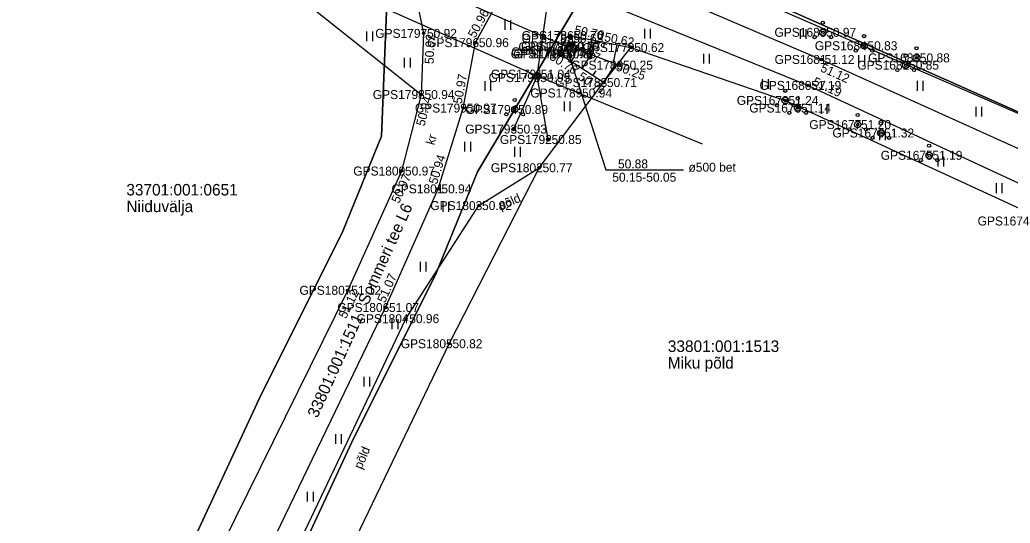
# Model space of a CAD drawing. Extents: x 551623 to 559850, y 6561220 to 6567135.
# Drawn here: x 556170.6 to 556248, y 6565252.6 to 6565291.9 of the extents above; entities that cross this region are included whole.
import ezdxf

# ---------------------------------------------------------------- set-up
doc = ezdxf.new("R2010")
doc.units = 0
for name, color, linetype in [('HALJASTUS', 7, 'Continuous'), ('KORGUS-EH2000', 7, 'Continuous'), ('KPOHULIIN', 7, 'Continuous'), ('MOOTKORG-EH2000', 7, 'Continuous'), ('MOOTMPUNKT', 7, 'Continuous'), ('MOOTNR', 7, 'Continuous'), ('MOOTPIIR', 7, 'Continuous'), ('PIIR', 7, 'Continuous'), ('POST', 7, 'Continuous'), ('PUU', 7, 'Continuous'), ('RELJEEF', 7, 'Continuous'), ('TEE', 7, 'Continuous'), ('TRUUP', 7, 'Continuous')]:
    doc.layers.add(name, color=color, linetype=linetype)

msp = doc.modelspace()

# ---------------------------------------------------------------- linework, layer by layer
at = {"layer": 'HALJASTUS'}
for p, q in [((556208.486, 6565291.875), (556208.486, 6565291.114)), ((556208.941, 6565291.875), (556208.941, 6565291.114)), ((556219.401, 6565291.212), (556219.401, 6565290.451)), ((556219.856, 6565291.212), (556219.856, 6565290.451)), ((556231.555, 6565291.179), (556231.555, 6565290.418)), ((556232.01, 6565291.179), (556232.01, 6565290.418)), ((556197.687, 6565291.008), (556197.687, 6565290.247)), ((556198.142, 6565291.008), (556198.142, 6565290.247)), ((556210.597, 6565290.037), (556210.597, 6565289.276)), ((556211.052, 6565290.037), (556211.052, 6565289.276)), ((556200.633, 6565288.941), (556200.633, 6565288.18)), ((556201.088, 6565288.941), (556201.088, 6565288.18)), ((556223.998, 6565289.247), (556223.998, 6565288.485)), ((556224.453, 6565289.247), (556224.453, 6565288.485)), ((556236.127, 6565289.155), (556236.127, 6565288.394)), ((556236.582, 6565289.155), (556236.582, 6565288.394)), ((556228.596, 6565287.281), (556228.596, 6565286.52)), ((556229.051, 6565287.281), (556229.051, 6565286.52)), ((556206.916, 6565287.128), (556206.916, 6565286.367)), ((556207.371, 6565287.128), (556207.371, 6565286.367)), ((556240.699, 6565287.131), (556240.699, 6565286.37)), ((556241.154, 6565287.131), (556241.154, 6565286.37)), ((556213.116, 6565285.534), (556213.116, 6565284.772)), ((556213.571, 6565285.534), (556213.571, 6565284.772)), ((556233.193, 6565285.315), (556233.193, 6565284.554)), ((556233.648, 6565285.315), (556233.648, 6565284.554)), ((556245.271, 6565285.108), (556245.271, 6565284.347)), ((556245.726, 6565285.108), (556245.726, 6565284.347)), ((556237.753, 6565283.265), (556237.753, 6565282.504)), ((556238.208, 6565283.265), (556238.208, 6565282.504)), ((556205.345, 6565282.381), (556205.345, 6565281.62)), ((556205.8, 6565282.381), (556205.8, 6565281.62)), ((556209.235, 6565281.98), (556209.235, 6565281.219)), ((556209.69, 6565281.98), (556209.69, 6565281.219)), ((556242.308, 6565281.203), (556242.308, 6565280.442)), ((556242.763, 6565281.203), (556242.763, 6565280.442)), ((556246.863, 6565279.14), (556246.863, 6565278.379)), ((556247.318, 6565279.14), (556247.318, 6565278.379)), ((556203.638, 6565277.683), (556203.638, 6565276.921)), ((556204.093, 6565277.683), (556204.093, 6565276.921)), ((556201.874, 6565273.005), (556201.874, 6565272.244)), ((556202.329, 6565273.005), (556202.329, 6565272.244)), ((556199.669, 6565268.518), (556199.669, 6565267.756)), ((556200.124, 6565268.518), (556200.124, 6565267.756)), ((556197.464, 6565264.03), (556197.464, 6565263.269)), ((556197.919, 6565264.03), (556197.919, 6565263.269)), ((556195.259, 6565259.543), (556195.259, 6565258.781)), ((556195.714, 6565259.543), (556195.714, 6565258.781)), ((556193.054, 6565255.055), (556193.054, 6565254.294)), ((556193.509, 6565255.055), (556193.509, 6565254.294))]:
    msp.add_line(p, q, dxfattribs=at)
msp.add_lwpolyline([(556185.616, 6565226.054), (556184.861, 6565227.722), (556184.017, 6565231.735), (556184.303, 6565235.544), (556190.088, 6565246.126), (556200.763, 6565268.567), (556206.451, 6565277.4), (556211.176, 6565280.356)], dxfattribs=at)
at = {"layer": 'KORGUS-EH2000'}
for centre in [(556202.147, 6565290.849), (556213.592, 6565290.678), (556206.201, 6565290.125), (556213.406, 6565289.876), (556218.339, 6565289.743), (556236.556, 6565289.885), (556212.734, 6565289.245), (556233.204, 6565288.814), (556217.456, 6565288.37), (556216.206, 6565287.008), (556232.166, 6565286.787), (556201.956, 6565286.07), (556205.245, 6565285.017), (556209.263, 6565284.901), (556231.363, 6565285.019), (556211.176, 6565280.356), (556200.431, 6565280.098), (556203.276, 6565278.708), (556206.451, 6565277.4), (556196.227, 6565270.783), (556199.182, 6565269.439), (556200.763, 6565268.567), (556204.14, 6565266.613)]:
    msp.add_circle(centre, 0.1, dxfattribs=at)
at = {"layer": 'KPOHULIIN'}
for points in [[(555766.29, 6565358.132), (555774.476, 6565357.809), (555774.476, 6565357.809), (555822.758, 6565358.143), (555870.36, 6565358.416), (555918.911, 6565358.624), (555918.911, 6565358.624), (555966.511, 6565359.063), (556012.012, 6565359.614), (556063.102, 6565345.172), (556063.102, 6565345.172), (556112.628, 6565331.115), (556160.567, 6565309.951), (556211.02, 6565287.529)], [(556211.02, 6565287.529), (556214.852, 6565314.072)], [(556211.02, 6565287.529), (556223.901, 6565282.219)]]:
    msp.add_lwpolyline(points, dxfattribs=at)
at = {"layer": 'MOOTMPUNKT'}
for centre in [(556202.147, 6565290.849), (556213.579, 6565290.462), (556213.592, 6565290.678), (556233.334, 6565290.933), (556206.201, 6565290.125), (556213.335, 6565289.804), (556213.406, 6565289.876), (556218.339, 6565289.743), (556236.556, 6565289.885), (556212.734, 6565289.245), (556212.777, 6565289.407), (556213.006, 6565289.249), (556233.204, 6565288.814), (556240.648, 6565288.936), (556217.456, 6565288.37), (556239.806, 6565288.367), (556210.999, 6565287.394), (556211.041, 6565287.665), (556216.206, 6565287.008), (556232.166, 6565286.787), (556201.956, 6565286.07), (556214.263, 6565286.192), (556205.245, 6565285.017), (556209.263, 6565284.901), (556230.388, 6565285.614), (556231.363, 6565285.019), (556209.173, 6565283.375), (556236.055, 6565283.726), (556211.882, 6565282.557), (556237.86, 6565283.069), (556241.634, 6565281.327), (556211.176, 6565280.356), (556200.431, 6565280.098), (556203.276, 6565278.708), (556206.451, 6565277.4), (556196.227, 6565270.783), (556199.182, 6565269.439), (556200.763, 6565268.567), (556204.14, 6565266.613)]:
    msp.add_circle(centre, 0.1, dxfattribs=at)
at = {"layer": 'MOOTPIIR'}
for points in [[(556038.736, 6565344.782), (556063.163, 6565343.594), (556086.721, 6565336.994), (556111.614, 6565326.991), (556127.814, 6565320.014), (556144.527, 6565313.178), (556160.096, 6565306.424), (556180.241, 6565298.772), (556192.704, 6565293.427), (556201.956, 6565286.07), (556200.431, 6565280.098), (556196.227, 6565270.783), (556185.467, 6565248.994)], [(556319.439, 6565253.295), (556278.301, 6565271.261), (556258.766, 6565280.179), (556222.735, 6565295.867), (556225.084, 6565299.935), (556245.706, 6565305.674), (556269.066, 6565311.081), (556283.768, 6565312.214), (556299.17, 6565314.853), (556317.928, 6565317.026)], [(556193.422, 6565244.254), (556204.14, 6565266.613), (556211.176, 6565280.356), (556216.206, 6565287.008), (556218.339, 6565289.743), (556230.388, 6565285.614), (556255.671, 6565273.981), (556293.314, 6565257.455), (556317.811, 6565246.714)]]:
    msp.add_lwpolyline(points, dxfattribs=at)
at = {"layer": 'PIIR'}
for points in [[(556217.39, 6565298.59), (556213.87, 6565303.19), (556229.81, 6565311.25), (556335.44, 6565331.24), (556350.73, 6565342.07), (556507.54, 6565334), (556519.21, 6565368.05), (556548.5, 6565368.1), (556612.15, 6565380.04), (556615.14, 6565380.2), (556613.56, 6565366.23), (556611.32, 6565356.67), (556591.74, 6565273.2), (556570.09, 6565180.67), (556561.87, 6565145.74), (556557.67, 6565147.61), (556393.49, 6565220.36)], [(555766.77, 6565362.31), (555785.15, 6565359.9), (555792.17, 6565359.86), (555889.86, 6565359.34), (555986.85, 6565360.88), (556065.95, 6565349.3), (556122.95, 6565328.71), (556199.38, 6565295.85), (556198.85, 6565282.81), (556195.83, 6565275.41), (556189.32, 6565262.35), (556176.88, 6565235.57), (556133.25, 6565139.15), (556097.67, 6565060.64), (555982.17, 6564796.57), (555965.54, 6564731.83), (555935.2, 6564801.96), (555871.92, 6565015.39), (555870.22, 6565021.13), (555867.36, 6565030.76)], [(556198.85, 6565282.81), (556199.38, 6565295.85), (556217.39, 6565298.59), (556206.35, 6565280.04), (556203.12, 6565272.11), (556196.52, 6565258.88), (556184.08, 6565232.1), (556140.52, 6565135.89), (556105.05, 6565057.69), (556097.67, 6565060.64), (556133.25, 6565139.15), (556176.88, 6565235.57), (556189.32, 6565262.35), (556195.83, 6565275.41)], [(556206.35, 6565280.04), (556217.39, 6565298.59), (556393.49, 6565220.36), (556274.8, 6564990.28), (556228.34, 6565008.72), (556105.05, 6565057.69), (556140.52, 6565135.89), (556229.38, 6565104.35), (556274.08, 6565194.99), (556184.08, 6565232.1), (556196.52, 6565258.88), (556203.12, 6565272.11)]]:
    msp.add_lwpolyline(points, close=True, dxfattribs=at)
at = {"layer": 'POST'}
msp.add_lwpolyline([(556211.882, 6565282.557), (556211.02, 6565287.529), (556209.173, 6565283.375)], dxfattribs=at)
for centre, radius in [((556211.02, 6565287.529), 0.25), ((556209.173, 6565283.375), 0.125), ((556209.173, 6565283.375), 0.105), ((556209.173, 6565283.375), 0.0851), ((556209.173, 6565283.375), 0.0651), ((556209.173, 6565283.375), 0.0451), ((556209.173, 6565283.375), 0.0251), ((556209.173, 6565283.375), 0.00511), ((556211.882, 6565282.557), 0.125), ((556211.882, 6565282.557), 0.105), ((556211.882, 6565282.557), 0.0851), ((556211.882, 6565282.557), 0.0651), ((556211.882, 6565282.557), 0.0451), ((556211.882, 6565282.557), 0.0251), ((556211.882, 6565282.557), 0.00511)]:
    msp.add_circle(centre, radius, dxfattribs=at)
at = {"layer": 'PUU'}
for centre, radius in [((556233.334, 6565290.933), 0.25), ((556233.334, 6565291.683), 0.125), ((556232.684, 6565290.558), 0.125), ((556233.984, 6565290.558), 0.125), ((556236.556, 6565290.635), 0.125), ((556235.906, 6565289.51), 0.125), ((556236.556, 6565289.885), 0.25), ((556237.206, 6565289.51), 0.125), ((556240.648, 6565289.686), 0.125), ((556239.806, 6565289.117), 0.125), ((556240.648, 6565288.936), 0.25), ((556239.156, 6565287.992), 0.125), ((556239.806, 6565288.367), 0.25), ((556239.998, 6565288.561), 0.125), ((556240.456, 6565287.992), 0.125), ((556241.298, 6565288.561), 0.125), ((556209.263, 6565285.651), 0.125), ((556230.388, 6565285.614), 0.25), ((556230.388, 6565286.364), 0.125), ((556231.363, 6565285.769), 0.125), ((556209.263, 6565284.901), 0.25), ((556229.738, 6565285.239), 0.125), ((556231.038, 6565285.239), 0.125), ((556231.363, 6565285.019), 0.25), ((556208.613, 6565284.526), 0.125), ((556209.913, 6565284.526), 0.125), ((556230.713, 6565284.644), 0.125), ((556232.013, 6565284.644), 0.125), ((556236.055, 6565284.476), 0.125), ((556235.405, 6565283.351), 0.125), ((556236.055, 6565283.726), 0.25), ((556236.705, 6565283.351), 0.125), ((556237.86, 6565283.819), 0.125), ((556237.21, 6565282.694), 0.125), ((556237.86, 6565283.069), 0.25), ((556238.51, 6565282.694), 0.125), ((556241.634, 6565282.077), 0.125), ((556241.634, 6565281.327), 0.25), ((556240.984, 6565280.952), 0.125), ((556242.284, 6565280.952), 0.125)]:
    msp.add_circle(centre, radius, dxfattribs=at)
at = {"layer": 'RELJEEF'}
for p, q in [((556214.3, 6565290.538), (556214.245, 6565290.26)), ((556213.406, 6565289.876), (556217.456, 6565288.37)), ((556213.466, 6565290.223), (556213.629, 6565289.793)), ((556215.281, 6565290.345), (556215.067, 6565289.259)), ((556216.262, 6565290.152), (556216.188, 6565289.778)), ((556217.243, 6565289.959), (556216.966, 6565288.552)), ((556213.684, 6565288.633), (556213.862, 6565288.909)), ((556214.525, 6565288.091), (556215.237, 6565289.195)), ((556216.206, 6565287.008), (556217.156, 6565288.481)), ((556215.366, 6565287.549), (556215.615, 6565287.936))]:
    msp.add_line(p, q, dxfattribs=at)
for points in [[(556213.331, 6565290.579), (556213.592, 6565290.678), (556218.339, 6565289.743)], [(556216.206, 6565287.008), (556212.734, 6565289.245), (556212.758, 6565289.366)]]:
    msp.add_lwpolyline(points, dxfattribs=at)
at = {"layer": 'TEE'}
for points in [[(556175.15, 6565203.291), (556172.371, 6565205.166), (556170.617, 6565207.184), (556180.061, 6565228.987), (556188.487, 6565247.314), (556199.182, 6565269.439), (556203.276, 6565278.708), (556205.245, 6565285.017), (556206.201, 6565290.125), (556208.027, 6565293.465), (556209.59, 6565295.964), (556212.519, 6565297.656), (556212.957, 6565298.286), (556224.759, 6565303.642), (556234.832, 6565306.956), (556244.933, 6565309.73), (556267.841, 6565315.013), (556286.927, 6565318.955), (556298.088, 6565320.723), (556317.752, 6565323.201)], [(556191.934, 6565304.799), (556195.824, 6565302.446), (556199.226, 6565298.894), (556201.308, 6565294.913), (556202.147, 6565290.849), (556201.956, 6565286.07), (556200.431, 6565280.098), (556196.227, 6565270.783), (556185.467, 6565248.994), (556177.071, 6565230.477), (556167.538, 6565208.796), (556163.901, 6565200.838)], [(556212.519, 6565297.656), (556233.204, 6565288.814), (556257.431, 6565277.885), (556277.379, 6565268.878), (556295.258, 6565260.972), (556307.223, 6565255.623), (556319.32, 6565250.223), (556331.627, 6565244.871), (556340.735, 6565240.974), (556360.587, 6565232.345), (556381.381, 6565222.917), (556405.852, 6565212.41), (556418.096, 6565207.028), (556442.438, 6565196.365)], [(556563.777, 6565138.667), (556560.868, 6565140.849), (556553.174, 6565143.6), (556545.589, 6565147.013), (556535.182, 6565151.57), (556522.842, 6565156.959), (556502.184, 6565166.778), (556486.192, 6565174.091), (556471.011, 6565180.892), (556450.062, 6565190.454), (556440.995, 6565194.267), (556416.948, 6565204.811), (556405, 6565210.263), (556380.262, 6565220.954), (556359.747, 6565229.991), (556339.784, 6565238.7), (556330.661, 6565242.666), (556318.495, 6565248.069), (556305.998, 6565253.52), (556294.082, 6565258.94), (556276.195, 6565266.757), (556256.289, 6565275.582), (556232.166, 6565286.787), (556209.59, 6565295.964)]]:
    msp.add_lwpolyline(points, dxfattribs=at)
at = {"layer": 'TRUUP'}
for p, q in [((556198.955, 6565296.142), (556213.28, 6565289.828)), ((556213.913, 6565290.15), (556213.188, 6565289.869)), ((556213.188, 6565289.869), (556213.469, 6565289.143)), ((556213.5, 6565289.837), (556213.188, 6565289.868)), ((556213.449, 6565289.817), (556213.198, 6565289.841)), ((556213.397, 6565289.797), (556213.208, 6565289.815)), ((556213.377, 6565289.774), (556213.218, 6565289.789)), ((556213.387, 6565289.748), (556213.229, 6565289.763)), ((556213.552, 6565289.857), (556213.237, 6565289.888)), ((556213.397, 6565289.722), (556213.239, 6565289.737)), ((556213.407, 6565289.696), (556213.249, 6565289.711)), ((556213.418, 6565289.669), (556213.259, 6565289.685)), ((556213.428, 6565289.643), (556213.269, 6565289.659)), ((556213.438, 6565289.617), (556213.279, 6565289.633)), ((556213.939, 6565290.084), (556213.28, 6565289.828)), ((556213.28, 6565289.828), (556213.536, 6565289.169)), ((556213.604, 6565289.877), (556213.289, 6565289.908)), ((556213.448, 6565289.591), (556213.289, 6565289.607)), ((556213.656, 6565289.898), (556213.341, 6565289.928)), ((556213.965, 6565290.017), (556213.372, 6565289.787)), ((556213.372, 6565289.787), (556213.602, 6565289.195)), ((556213.708, 6565289.918), (556213.393, 6565289.948)), ((556213.759, 6565289.938), (556213.445, 6565289.968)), ((556213.811, 6565289.958), (556213.496, 6565289.988)), ((556213.863, 6565289.978), (556213.548, 6565290.008)), ((556213.915, 6565289.998), (556213.6, 6565290.029)), ((556213.964, 6565290.018), (556213.652, 6565290.049)), ((556213.954, 6565290.044), (556213.703, 6565290.069)), ((556213.944, 6565290.071), (556213.755, 6565290.089)), ((556213.934, 6565290.097), (556213.807, 6565290.109)), ((556213.924, 6565290.123), (556213.859, 6565290.129)), ((556213.965, 6565290.017), (556213.913, 6565290.15)), ((556213.458, 6565289.565), (556213.299, 6565289.58)), ((556213.468, 6565289.539), (556213.31, 6565289.554)), ((556213.478, 6565289.513), (556213.32, 6565289.528)), ((556213.489, 6565289.487), (556213.33, 6565289.502)), ((556213.499, 6565289.461), (556213.34, 6565289.476)), ((556213.509, 6565289.435), (556213.35, 6565289.45)), ((556213.519, 6565289.408), (556213.36, 6565289.424)), ((556213.529, 6565289.382), (556213.37, 6565289.398)), ((556213.539, 6565289.356), (556213.381, 6565289.372)), ((556213.549, 6565289.33), (556213.391, 6565289.346)), ((556213.559, 6565289.304), (556213.401, 6565289.319)), ((556213.57, 6565289.278), (556213.411, 6565289.293)), ((556213.58, 6565289.252), (556213.421, 6565289.267)), ((556213.59, 6565289.226), (556213.431, 6565289.241)), ((556213.6, 6565289.2), (556213.441, 6565289.215)), ((556213.56, 6565289.178), (556213.451, 6565289.189)), ((556213.509, 6565289.158), (556213.462, 6565289.163)), ((556213.602, 6565289.195), (556213.469, 6565289.143))]:
    msp.add_line(p, q, dxfattribs=at)
msp.add_lwpolyline([(556213.579, 6565290.462), (556213.006, 6565289.249), (556212.758, 6565289.366), (556213.331, 6565290.579)], close=True, dxfattribs=at)
msp.add_lwpolyline([(556213.28, 6565289.828), (556216.392, 6565280.187), (556222.45, 6565280.187)], dxfattribs=at)

# ---------------------------------------------------------------- texts
at = {"layer": 'HALJASTUS'}
for rotation, p in [(23.43846, (556208.18, 6565277.027)), (67.21617, (556197.307, 6565256.764))]:
    msp.add_text('põld', height=0.7, rotation=rotation, dxfattribs=at).set_placement(p)
at = {"layer": 'KORGUS-EH2000'}
for s, rotation, p in [(' 50.96', 61.32985, (556206.047, 6565290.209)), (' 50.70', 348.85656, (556213.626, 6565290.85)), (' 50.92', 87.70877, (556202.917, 6565288.186)), (' 50.62', 348.85656, (556215.962, 6565290.298)), (' 50.37', 339.59668, (556213.345, 6565289.48)), (' 50.76', 327.20469, (556211.697, 6565289.013)), (' 50.25', 339.59668, (556216.878, 6565288.078)), (' 51.12', 335.71941, (556232.844, 6565288.017)), (' 50.97', 79.40601, (556205.073, 6565285.049)), (' 50.71', 327.20469, (556213.934, 6565287.44)), (' 51.19', 335.08654, (556232.239, 6565286.946)), (' 50.94', 75.67542, (556202.151, 6565283.304)), (' 50.94', 72.66764, (556203.109, 6565278.76)), (' 50.97', 65.70653, (556200.116, 6565277.283)), (' 51.07', 66.16618, (556199.022, 6565269.51)), (' 51.12', 63.71954, (556195.968, 6565268.289))]:
    msp.add_text(s, height=0.7, rotation=rotation, dxfattribs=at).set_placement(p)
for s, p in [(' 50.83', (556236.556, 6565289.535)), (' 50.89', (556209.263, 6565284.552)), (' 51.14', (556231.363, 6565284.669)), (' 50.77', (556211.176, 6565280.006)), (' 50.82', (556206.451, 6565277.05)), (' 50.96', (556200.763, 6565268.217)), (' 50.82', (556204.14, 6565266.263))]:
    msp.add_text(s, height=0.7, dxfattribs=at).set_placement(p)
at = {"layer": 'MOOTKORG-EH2000'}
for s, p in [(' 50.92', (556202.147, 6565290.499)), (' 50.97', (556233.334, 6565290.583)), (' 50.96', (556206.201, 6565289.775)), (' 50.63', (556213.579, 6565290.112)), (' 50.70', (556213.592, 6565290.328)), (' 50.76', (556212.734, 6565288.895)), (' 50.85', (556212.777, 6565289.057)), (' 50.85', (556213.006, 6565288.899)), (' 50.55', (556213.335, 6565289.454)), (' 50.37', (556213.406, 6565289.526)), (' 50.62', (556218.339, 6565289.393)), (' 50.83', (556236.556, 6565289.535)), (' 51.12', (556233.204, 6565288.464)), (' 50.88', (556240.648, 6565288.586)), (' 50.25', (556217.456, 6565288.02)), (' 50.85', (556239.806, 6565288.017)), (' 50.95', (556210.999, 6565287.044)), (' 51.04', (556211.041, 6565287.315)), (' 50.71', (556216.206, 6565286.658)), (' 50.94', (556214.263, 6565285.843)), (' 51.19', (556232.166, 6565286.437)), (' 50.94', (556201.956, 6565285.72)), (' 51.24', (556230.388, 6565285.264)), (' 50.97', (556205.245, 6565284.667)), (' 50.89', (556209.263, 6565284.552)), (' 51.14', (556231.363, 6565284.669)), (' 50.93', (556209.173, 6565283.025)), (' 51.20', (556236.055, 6565283.376)), (' 51.32', (556237.86, 6565282.719)), (' 50.85', (556211.882, 6565282.207)), (' 51.19', (556241.634, 6565280.977)), (' 50.97', (556200.431, 6565279.748)), (' 50.77', (556211.176, 6565280.006)), (' 50.94', (556203.276, 6565278.358)), (' 50.82', (556206.451, 6565277.05)), (' 51.12', (556196.227, 6565270.433)), (' 51.07', (556199.182, 6565269.089)), (' 50.96', (556200.763, 6565268.217)), (' 50.82', (556204.14, 6565266.263))]:
    msp.add_text(s, height=0.7, dxfattribs=at).set_placement(p)
at = {"layer": 'MOOTNR'}
for s, p in [('GPS1797 ', (556198.368, 6565290.499)), ('GPS1685 ', (556229.554, 6565290.583)), ('GPS1796 ', (556202.421, 6565289.775)), ('GPS1783 ', (556209.8, 6565290.112)), ('GPS1786 ', (556209.812, 6565290.328)), ('GPS1787 ', (556208.954, 6565288.895)), ('GPS1785 ', (556208.997, 6565289.057)), ('GPS1784 ', (556209.156, 6565288.899)), ('GPS1782 ', (556209.555, 6565289.454)), ('GPS1781 ', (556209.766, 6565289.526)), ('GPS1779 ', (556214.56, 6565289.393)), ('GPS1684 ', (556232.706, 6565289.535)), ('GPS1681 ', (556229.564, 6565288.464)), ('GPS1683 ', (556236.868, 6565288.586)), ('GPS1780 ', (556213.676, 6565288.02)), ('GPS1682 ', (556236.026, 6565288.017)), ('GPS1790 ', (556207.219, 6565287.044)), ('GPS1791 ', (556207.401, 6565287.315)), ('GPS1788 ', (556212.427, 6565286.658)), ('GPS1789 ', (556210.483, 6565285.843)), ('GPS1680 ', (556228.386, 6565286.437)), ('GPS1798 ', (556198.177, 6565285.72)), ('GPS1679 ', (556226.608, 6565285.264)), ('GPS1799 ', (556201.466, 6565284.667)), ('GPS1794 ', (556205.413, 6565284.552)), ('GPS1678 ', (556227.583, 6565284.669)), ('GPS1793 ', (556205.393, 6565283.025)), ('GPS1677 ', (556232.275, 6565283.376)), ('GPS1676 ', (556234.08, 6565282.719)), ('GPS1792 ', (556208.103, 6565282.207)), ('GPS1675 ', (556237.854, 6565280.977)), ('GPS1800 ', (556196.651, 6565279.748)), ('GPS1802 ', (556207.396, 6565280.006)), ('GPS1801 ', (556199.636, 6565278.358)), ('GPS1803 ', (556202.671, 6565277.05)), ('GPS1674 ', (556245.423, 6565275.846)), ('GPS1807 ', (556192.447, 6565270.433)), ('GPS1806 ', (556195.402, 6565269.089)), ('GPS1804 ', (556196.914, 6565268.217)), ('GPS1805 ', (556200.36, 6565266.263))]:
    msp.add_text(s, height=0.7, dxfattribs=at).set_placement(p)
at = {"layer": 'PIIR'}
for s, p in [('33701:001:0651', (556178.924, 6565278.189)), ('Niiduvälja', (556178.924, 6565276.889)), ('33801:001:1513', (556221.224, 6565265.967)), ('Miku põld', (556221.224, 6565264.667))]:
    msp.add_text(s, height=0.9, dxfattribs=at).set_placement(p)
for s, p in [('Sommeri tee L6', (556197.796, 6565269.578)), ('33801:001:1511', (556193.846, 6565260.755))]:
    msp.add_text(s, height=0.9, rotation=65.60635, dxfattribs=at).set_placement(p)
at = {"layer": 'TEE'}
msp.add_text('kr', height=0.7, rotation=74.10676, dxfattribs=at).set_placement((556202.977, 6565282.084))
at = {"layer": 'TRUUP'}
for s, p in [('50.88', (556217.332, 6565280.307)), ('ø500 bet', (556222.838, 6565280.046)), ('50.15-50.05', (556216.886, 6565279.265))]:
    msp.add_text(s, height=0.7, dxfattribs=at).set_placement(p)

doc.saveas('drawing.dxf')
